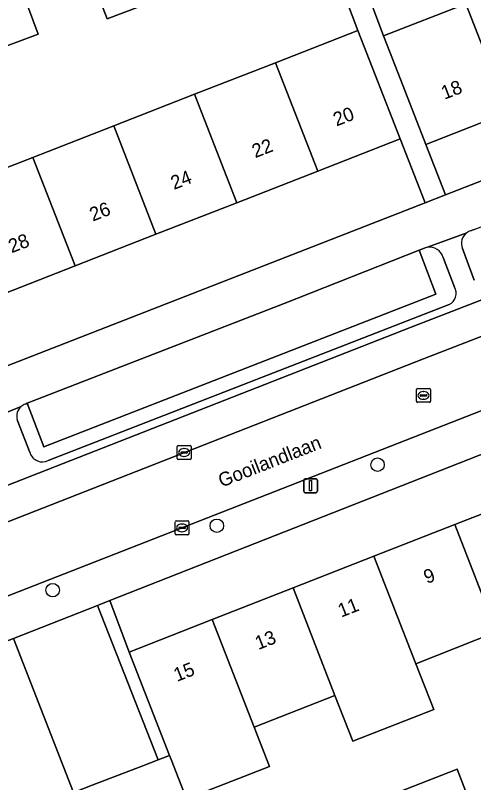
# Model space of a CAD drawing. Extents: x 159680 to 160786, y 387323 to 388340.
# Drawn here: x 160126.9 to 160160.1, y 387603.9 to 387659.5 of the extents above; entities that cross this region are included whole.
import ezdxf

# ---------------------------------------------------------------- set-up
doc = ezdxf.new("R2010")
doc.units = 0
for name, color, linetype in [('IMGEO_Boom', 7, 'Continuous'), ('IMGEO_Erf', 7, 'Continuous'), ('IMGEO_Groenvoorziening', 7, 'Continuous'), ('IMGEO_Kolk', 7, 'Continuous'), ('IMGEO_Lichtmast', 7, 'Continuous'), ('IMGEO_Openbare_ruimte_label', 7, 'Continuous'), ('IMGEO_Pand', 7, 'Continuous'), ('IMGEO_Pand_nummerreeks', 7, 'Continuous'), ('IMGEO_Parkeervlak_open', 7, 'Continuous'), ('IMGEO_Rijbaan_lokaal_open', 7, 'Continuous'), ('IMGEO_Rioolput', 7, 'Continuous'), ('IMGEO_Voetpad_open', 7, 'Continuous')]:
    doc.layers.add(name, color=color, linetype=linetype)

msp = doc.modelspace()

# ---------------------------------------------------------------- linework, layer by layer
at = {"layer": 'IMGEO_Boom'}
for centre in [(160153.151, 387626.929), (160141.488, 387622.502), (160129.573, 387617.833)]:
    msp.add_circle(centre, 0.489, dxfattribs=at)
at = {"layer": 'IMGEO_Erf'}
for points in [[(160211.11, 387667.165), (160209.687, 387670.816), (160203.715, 387668.49), (160197.845, 387666.203), (160191.975, 387663.916), (160186.104, 387661.629), (160180.233, 387659.342), (160174.363, 387657.056), (160168.493, 387654.769), (160162.623, 387652.482), (160156.654, 387650.157), (160158.078, 387646.502)], [(160156.598, 387645.925), (160154.796, 387650.549), (160148.808, 387648.214), (160142.938, 387645.925), (160137.069, 387643.637), (160131.199, 387641.348), (160125.33, 387639.06), (160119.46, 387636.771), (160113.59, 387634.482), (160107.721, 387632.194), (160101.851, 387629.905), (160095.863, 387627.57), (160097.659, 387622.96)], [(160133.717, 387617.078), (160135.126, 387613.344), (160141.147, 387615.699), (160147.015, 387617.993), (160152.882, 387620.288), (160158.75, 387622.583), (160164.617, 387624.877), (160170.484, 387627.171), (160176.351, 387629.466), (160182.376, 387631.822), (160180.916, 387635.628)]]:
    msp.add_lwpolyline(points, close=True, dxfattribs=at)
for points in [[(160150.632, 387665.888), (160153.588, 387658.027), (160159.557, 387660.352)], [(160122.265, 387646.921), (160128.133, 387649.209), (160134.003, 387651.498), (160139.873, 387653.787), (160145.743, 387656.076), (160151.731, 387658.411), (160149.805, 387663.479), (160146.153, 387662.104), (160145.772, 387663.116), (160142.086, 387661.728), (160140.771, 387665.221), (160139.744, 387664.824), (160140.81, 387662.066), (160137.19, 387660.668), (160133.523, 387659.251), (160132.429, 387662.085), (160127.751, 387660.222), (160128.525, 387658.158), (160125.141, 387656.891)], [(160161.794, 387614.799), (160155.927, 387612.501), (160157.226, 387609.18), (160151.36, 387606.882), (160150.061, 387610.203), (160144.194, 387607.906), (160145.313, 387605.047), (160139.288, 387602.69)], [(160153.054, 387602.549), (160158.922, 387604.843), (160160.101, 387601.828)]]:
    msp.add_lwpolyline(points, dxfattribs=at)
at = {"layer": 'IMGEO_Groenvoorziening'}
for points in [[(160160.152, 387643.987), (160159.901, 387643.891)], [(160156.553, 387642.63), (160156.173, 387642.481), (160157.389, 387639.292), (160128.934, 387628.231), (160127.731, 387631.387)], [(160159.31, 387642.607), (160160.16, 387640.301)], [(160158.728, 387639.803), (160157.905, 387641.959)], [(160129.254, 387627.23), (160158.348, 387638.541)], [(160127.731, 387631.387), (160127.59, 387631.331)], [(160126.994, 387630.195), (160127.927, 387627.77)], [(160139.288, 387602.69), (160138.171, 387605.547), (160138.055, 387605.844), (160137.223, 387605.524), (160136.118, 387605.099), (160132.433, 387603.683)]]:
    msp.add_lwpolyline(points, dxfattribs=at)
msp.add_lwpolyline([(160127.731, 387631.387), (160128.934, 387628.231), (160157.389, 387639.292), (160156.173, 387642.481), (160146.377, 387638.629)], close=True, dxfattribs=at)
for centre, radius, start, end in [((160160.213, 387642.933), 1.007, 108.0165, 125.6125), ((160160.193, 387642.979), 0.958, 126.2815, 202.8614), ((160156.946, 387641.662), 1.045, 99.9923, 112.1126), ((160156.933, 387641.699), 1.006, 14.9637, 99.6268), ((160157.967, 387639.344), 0.889, 295.3979, 31.087), ((160127.901, 387630.444), 0.94, 131.6327, 195.3668), ((160127.907, 387630.43), 0.955, 109.3883, 131.3512), ((160128.834, 387628.099), 0.965, 199.9434, 295.7705)]:
    msp.add_arc(centre, radius, start, end, dxfattribs=at)
at = {"layer": 'IMGEO_Kolk'}
for p, q in [((160138.614, 387627.389), (160138.614, 387628.241)), ((160138.689, 387628.315), (160139.541, 387628.315)), ((160139.615, 387628.241), (160139.615, 387627.389)), ((160138.873, 387627.809), (160138.873, 387627.821)), ((160139.311, 387627.772), (160138.913, 387627.772)), ((160138.916, 387627.858), (160139.314, 387627.858)), ((160139.102, 387628.095), (160139.127, 387628.095)), ((160139.357, 387627.821), (160139.357, 387627.809)), ((160139.541, 387627.315), (160138.689, 387627.315)), ((160139.125, 387627.535), (160139.1, 387627.535)), ((160138.463, 387621.923), (160138.463, 387622.775)), ((160138.538, 387622.849), (160139.39, 387622.849)), ((160139.464, 387622.775), (160139.464, 387621.923)), ((160138.722, 387622.343), (160138.722, 387622.355)), ((160139.16, 387622.306), (160138.762, 387622.306)), ((160138.765, 387622.392), (160139.163, 387622.392)), ((160138.951, 387622.629), (160138.976, 387622.629)), ((160139.206, 387622.355), (160139.206, 387622.343)), ((160139.39, 387621.849), (160138.538, 387621.849)), ((160138.974, 387622.069), (160138.949, 387622.069))]:
    msp.add_line(p, q, dxfattribs=at)
for points in [[(160138.614, 387627.389), (160138.614, 387628.241)], [(160138.689, 387628.315), (160139.541, 387628.315)], [(160139.615, 387628.241), (160139.615, 387627.389)], [(160139.541, 387627.315), (160138.689, 387627.315)], [(160138.463, 387621.923), (160138.463, 387622.775)], [(160138.538, 387622.849), (160139.39, 387622.849)], [(160139.464, 387622.775), (160139.464, 387621.923)], [(160139.39, 387621.849), (160138.538, 387621.849)]]:
    msp.add_lwpolyline(points, dxfattribs=at)
for centre, radius, start, end in [((160138.691, 387628.239), 0.0765, 91.552, 178.448), ((160138.691, 387628.239), 0.0765, 91.552, 178.448), ((160139.539, 387628.239), 0.0765, 1.552, 88.448), ((160139.539, 387628.239), 0.0765, 1.552, 88.448), ((160138.913, 387627.818), 0.0403, 85.8775, 175.7526), ((160138.91, 387627.808), 0.0366, 178.938, 274.7102), ((160139.314, 387627.815), 0.043, 264.8664, 352.4533), ((160139.318, 387627.82), 0.0386, 1.7309, 96.639), ((160138.691, 387627.391), 0.0765, 181.552, 268.448), ((160138.691, 387627.391), 0.0765, 181.552, 268.448), ((160139.539, 387627.391), 0.0765, 271.552, 358.448), ((160139.539, 387627.391), 0.0765, 271.552, 358.448), ((160138.54, 387622.773), 0.0765, 91.552, 178.448), ((160138.54, 387622.773), 0.0765, 91.552, 178.448), ((160139.388, 387622.773), 0.0765, 1.552, 88.448), ((160139.388, 387622.773), 0.0765, 1.552, 88.448), ((160138.762, 387622.352), 0.0403, 85.8775, 175.7526), ((160138.759, 387622.342), 0.0366, 178.938, 274.7102), ((160139.163, 387622.349), 0.043, 264.8664, 352.4533), ((160139.167, 387622.354), 0.0386, 1.7309, 96.639), ((160138.54, 387621.925), 0.0765, 181.552, 268.448), ((160138.54, 387621.925), 0.0765, 181.552, 268.448), ((160139.388, 387621.925), 0.0765, 271.552, 358.448), ((160139.388, 387621.925), 0.0765, 271.552, 358.448)]:
    msp.add_arc(centre, radius, start, end, dxfattribs=at)
for centre, major_axis, ratio, start_param, end_param in [((160139.101, 387627.815), (-0.387, 0.002), 0.722429, 4.712389, 7.853982), ((160139.126, 387627.815), (-0.39, 0.002), 0.717154, 1.570796, 4.712389), ((160138.95, 387622.349), (-0.387, 0.002), 0.722429, 4.712389, 7.853982), ((160138.975, 387622.349), (-0.39, 0.002), 0.717154, 1.570796, 4.712389)]:
    msp.add_ellipse(centre, major_axis=major_axis, ratio=ratio, start_param=start_param, end_param=end_param, dxfattribs=at)
at = {"layer": 'IMGEO_Lichtmast'}
for p, q in [((160147.795, 387624.999), (160147.795, 387625.799)), ((160147.795, 387625.799), (160147.795, 387624.999)), ((160147.895, 387625.899), (160148.685, 387625.899)), ((160148.685, 387625.899), (160147.895, 387625.899)), ((160148.785, 387625.799), (160148.785, 387624.999)), ((160148.785, 387624.999), (160148.785, 387625.799)), ((160148.685, 387624.899), (160147.895, 387624.899)), ((160147.895, 387624.899), (160148.685, 387624.899))]:
    msp.add_line(p, q, dxfattribs=at)
msp.add_lwpolyline([(160148.215, 387625.774), (160148.365, 387625.774), (160148.365, 387625.024), (160148.215, 387625.024), (160148.215, 387625.774)], dxfattribs=at)
for centre, start, end in [((160147.895, 387625.799), 90, 180), ((160147.895, 387625.799), 90, 180), ((160148.685, 387625.799), 0, 90), ((160148.685, 387625.799), 360, 90), ((160147.895, 387624.999), 180, 270), ((160147.895, 387624.999), 180, 270), ((160148.685, 387624.999), 270, 0), ((160148.685, 387624.999), 270, 0)]:
    msp.add_arc(centre, 0.1, start, end, dxfattribs=at)
at = {"layer": 'IMGEO_Pand'}
for points in [[(160132.429, 387662.085), (160133.523, 387659.251), (160137.19, 387660.668), (160136.087, 387663.498)], [(160165.427, 387662.639), (160159.557, 387660.352), (160162.623, 387652.482), (160168.493, 387654.769)], [(160127.751, 387660.222), (160127.481, 387660.943), (160124.127, 387659.637), (160124.078, 387659.617), (160125.141, 387656.891), (160128.525, 387658.158)], [(160159.557, 387660.352), (160153.588, 387658.027), (160154.839, 387654.816), (160156.654, 387650.157), (160162.623, 387652.482)], [(160148.808, 387648.214), (160154.796, 387650.549), (160152.98, 387655.208), (160151.731, 387658.411), (160145.743, 387656.076)], [(160145.743, 387656.076), (160139.873, 387653.787), (160142.938, 387645.925), (160148.808, 387648.214)], [(160139.873, 387653.787), (160134.003, 387651.498), (160137.069, 387643.637), (160142.938, 387645.925)], [(160131.199, 387641.348), (160137.069, 387643.637), (160134.003, 387651.498), (160128.133, 387649.209)], [(160128.133, 387649.209), (160122.265, 387646.921), (160125.33, 387639.06), (160131.199, 387641.348)], [(160164.617, 387624.877), (160158.75, 387622.583), (160161.794, 387614.799), (160167.659, 387617.096)], [(160155.927, 387612.501), (160161.794, 387614.799), (160158.75, 387622.583), (160152.882, 387620.288)], [(160152.882, 387620.288), (160147.015, 387617.993), (160150.061, 387610.203), (160151.36, 387606.882), (160157.226, 387609.18), (160155.927, 387612.501)], [(160147.015, 387617.993), (160141.147, 387615.699), (160144.194, 387607.906), (160150.061, 387610.203)], [(160141.147, 387615.699), (160135.126, 387613.344), (160138.055, 387605.844), (160138.171, 387605.547), (160139.288, 387602.69), (160145.313, 387605.047), (160144.194, 387607.906)], [(160160.101, 387601.828), (160158.922, 387604.843), (160153.054, 387602.549), (160154.233, 387599.534)]]:
    msp.add_lwpolyline(points, close=True, dxfattribs=at)
at = {"layer": 'IMGEO_Parkeervlak_open'}
for points in [[(160210.973, 387658.364), (160203.991, 387655.625), (160155.591, 387636.914), (160103.815, 387616.643)], [(160101.294, 387613.006), (160156.486, 387634.615), (160204.886, 387653.326), (160214.931, 387657.325)]]:
    msp.add_lwpolyline(points, dxfattribs=at)
msp.add_lwpolyline([(160132.833, 387616.731), (160126.718, 387614.332), (160131.091, 387603.167), (160132.433, 387603.683), (160136.118, 387605.099), (160137.223, 387605.524)], close=True, dxfattribs=at)
at = {"layer": 'IMGEO_Rijbaan_lokaal_open'}
for points in [[(160186.627, 387640.98), (160190.898, 387642.649), (160191.872, 387643.028), (160198.813, 387645.729), (160215.815, 387652.344), (160216.969, 387652.793), (160234.315, 387659.622), (160234.917, 387659.859), (160239.576, 387661.665), (160239.911, 387661.795), (160240.137, 387661.885), (160238.288, 387666.596), (160237.289, 387666.167), (160234.152, 387664.978), (160219.832, 387659.26), (160215.649, 387657.619), (160215.343, 387657.428), (160215.107, 387657.369), (160214.931, 387657.325), (160204.886, 387653.326), (160156.486, 387634.615), (160101.294, 387613.006), (160079.639, 387604.528)], [(160077.784, 387598.503), (160079.135, 387599.03), (160096.713, 387605.88), (160097.873, 387606.332), (160114.407, 387612.775), (160120.1, 387614.994), (160125.563, 387617.123), (160134.686, 387620.678), (160186.627, 387640.98)], [(160132.433, 387603.683), (160131.091, 387603.167), (160126.718, 387614.332), (160121.589, 387612.364), (160125.952, 387601.148), (160124.494, 387600.62)]]:
    msp.add_lwpolyline(points, dxfattribs=at)
at = {"layer": 'IMGEO_Rioolput'}
for p, q in [((160155.985, 387631.526), (160155.985, 387632.378)), ((160156.06, 387632.452), (160156.912, 387632.452)), ((160156.473, 387632.232), (160156.498, 387632.232)), ((160156.986, 387632.378), (160156.986, 387631.526)), ((160156.244, 387631.946), (160156.244, 387631.958)), ((160156.682, 387631.909), (160156.284, 387631.909)), ((160156.287, 387631.995), (160156.685, 387631.995)), ((160156.496, 387631.672), (160156.471, 387631.672)), ((160156.728, 387631.958), (160156.728, 387631.946)), ((160156.912, 387631.452), (160156.06, 387631.452))]:
    msp.add_line(p, q, dxfattribs=at)
for points in [[(160155.985, 387631.526), (160155.985, 387632.378)], [(160156.06, 387632.452), (160156.912, 387632.452)], [(160156.986, 387632.378), (160156.986, 387631.526)], [(160156.912, 387631.452), (160156.06, 387631.452)]]:
    msp.add_lwpolyline(points, dxfattribs=at)
for centre, radius, start, end in [((160156.062, 387632.376), 0.0765, 91.552, 178.448), ((160156.062, 387632.376), 0.0765, 91.552, 178.448), ((160156.91, 387632.376), 0.0765, 1.552, 88.448), ((160156.91, 387632.376), 0.0765, 1.552, 88.448), ((160156.284, 387631.955), 0.0403, 85.8775, 175.7526), ((160156.281, 387631.945), 0.0366, 178.938, 274.7102), ((160156.685, 387631.952), 0.043, 264.8664, 352.4533), ((160156.689, 387631.957), 0.0386, 1.7309, 96.639), ((160156.062, 387631.528), 0.0765, 181.552, 268.448), ((160156.062, 387631.528), 0.0765, 181.552, 268.448), ((160156.91, 387631.528), 0.0765, 271.552, 358.448), ((160156.91, 387631.528), 0.0765, 271.552, 358.448)]:
    msp.add_arc(centre, radius, start, end, dxfattribs=at)
for centre, major_axis, ratio, start_param, end_param in [((160156.472, 387631.952), (-0.387, 0.002), 0.722429, 4.712389, 7.853982), ((160156.497, 387631.952), (-0.39, 0.002), 0.717154, 1.570796, 4.712389)]:
    msp.add_ellipse(centre, major_axis=major_axis, ratio=ratio, start_param=start_param, end_param=end_param, dxfattribs=at)
at = {"layer": 'IMGEO_Voetpad_open'}
for points in [[(160212.494, 387667.704), (160211.11, 387667.165), (160158.078, 387646.502), (160156.598, 387645.925), (160097.659, 387622.96), (160096.098, 387622.352), (160098.214, 387616.592), (160097.748, 387615.099), (160096.795, 387614.48), (160077.652, 387606.937), (160079.639, 387604.528), (160101.294, 387613.006)], [(160149.805, 387663.479), (160151.731, 387658.411), (160152.98, 387655.208), (160154.796, 387650.549), (160156.598, 387645.925), (160158.078, 387646.502), (160156.654, 387650.157), (160154.839, 387654.816), (160153.588, 387658.027), (160150.632, 387665.888)], [(160103.815, 387616.643), (160155.591, 387636.914), (160203.991, 387655.625), (160210.973, 387658.364)], [(160159.901, 387643.891), (160160.152, 387643.987), (160174.657, 387649.554), (160185.202, 387653.689)], [(160216.141, 387651.505), (160199.139, 387644.89), (160198.813, 387645.729), (160191.872, 387643.028), (160192.199, 387642.19), (160186.954, 387640.142), (160186.627, 387640.98), (160134.686, 387620.678), (160125.563, 387617.123), (160125.886, 387616.283), (160120.423, 387614.154), (160120.1, 387614.994), (160114.407, 387612.775), (160114.73, 387611.935), (160098.196, 387605.492), (160097.873, 387606.332), (160096.713, 387605.88), (160097.036, 387605.04), (160079.892, 387598.359), (160079.458, 387598.19), (160079.135, 387599.03), (160077.784, 387598.503)], [(160159.626, 387643.752), (160156.765, 387642.691)], [(160156.765, 387642.691), (160159.626, 387643.752)], [(160127.59, 387631.331), (160127.731, 387631.387), (160146.377, 387638.629), (160156.173, 387642.481), (160156.553, 387642.63)], [(160160.16, 387640.301), (160159.31, 387642.607)], [(160157.905, 387641.959), (160158.728, 387639.803)], [(160158.348, 387638.541), (160129.254, 387627.23)], [(160079.567, 387589.77), (160082.623, 387590.885), (160082.745, 387590.933), (160080.6, 387596.491), (160094.971, 387602.03), (160121.589, 387612.364), (160126.718, 387614.332), (160132.833, 387616.731), (160133.717, 387617.078), (160180.916, 387635.628)], [(160127.276, 387631.147), (160124.771, 387630.123)], [(160124.771, 387630.123), (160127.276, 387631.147)], [(160127.927, 387627.77), (160126.994, 387630.195)]]:
    msp.add_lwpolyline(points, dxfattribs=at)
msp.add_lwpolyline([(160133.717, 387617.078), (160132.833, 387616.731), (160137.223, 387605.524), (160138.055, 387605.844), (160135.126, 387613.344)], close=True, dxfattribs=at)
for centre, radius, start, end in [((160160.213, 387642.933), 1.007, 108.0165, 125.6125), ((160160.193, 387642.979), 0.958, 126.2815, 202.8614), ((160156.946, 387641.662), 1.045, 99.9923, 112.1126), ((160156.933, 387641.699), 1.006, 14.9637, 99.6268), ((160157.967, 387639.344), 0.889, 295.3979, 31.087), ((160127.901, 387630.444), 0.94, 131.6327, 195.3668), ((160127.907, 387630.43), 0.955, 109.3883, 131.3512), ((160128.834, 387628.099), 0.965, 199.9434, 295.7705)]:
    msp.add_arc(centre, radius, start, end, dxfattribs=at)

# ---------------------------------------------------------------- texts
at = {"layer": 'IMGEO_Openbare_ruimte_label'}
msp.add_text('Gooilandlaan', height=1, rotation=21.4077, dxfattribs=at).set_placement((160141.829, 387625.27))
at = {"layer": 'IMGEO_Pand_nummerreeks'}
for s, rotation, p in [('18', 21.2834, (160158.004, 387653.387)), ('20', 21.3017, (160150.167, 387651.449)), ('22', 21.3017, (160144.269, 387649.149)), ('24', 21.3017, (160138.377, 387646.852)), ('26', 21.3017, (160132.484, 387644.554)), ('28', 21.3017, (160126.594, 387642.257)), ('9', 21.3589, (160156.736, 387618.273)), ('11', 21.3599, (160150.508, 387615.838)), ('13', 21.3589, (160144.496, 387613.487)), ('15', 21.3599, (160138.589, 387611.177))]:
    msp.add_text(s, height=1, rotation=rotation, dxfattribs=at).set_placement(p)

doc.saveas('drawing.dxf')
